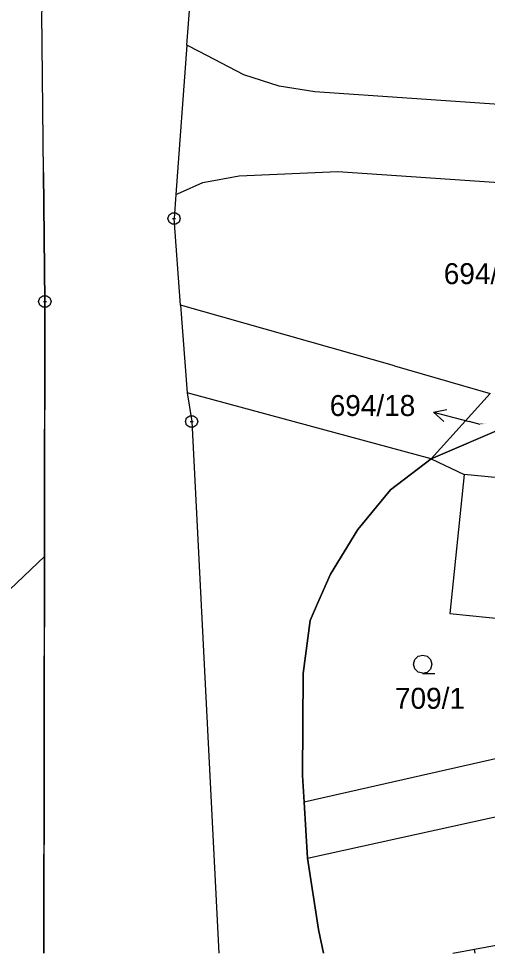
# Model space of a CAD drawing. Extents: x -777309 to -774195, y -1144706 to -1143600.
# Drawn here: x -775132.3 to -775094.2, y -1144700 to -1144624.1 of the extents above; entities that cross this region are included whole.
import ezdxf

# ---------------------------------------------------------------- set-up
doc = ezdxf.new("R2010")
doc.units = 0
for name, color, linetype in [('1', 7, 'Continuous'), ('11', 7, 'Continuous'), ('12', 7, 'Continuous'), ('13', 7, 'Continuous'), ('2', 7, 'Continuous'), ('3', 7, 'Continuous'), ('4', 7, 'Continuous'), ('7', 7, 'Continuous'), ('8', 7, 'Continuous')]:
    doc.layers.add(name, color=color, linetype=linetype)

msp = doc.modelspace()

# ---------------------------------------------------------------- linework, layer by layer
at = {"layer": '1'}
for p, q in [((-775118.64, -1144626.24), (-775117.05, -1144604.72)), ((-775130.3, -1144636.58), (-775130.44, -1144623.61)), ((-775118.64, -1144626.24), (-775119.54, -1144638.38)), ((-775117.63, -1144626.76), (-775118.64, -1144626.24)), ((-775114.02, -1144628.64), (-775117.63, -1144626.76)), ((-775111.15, -1144629.56), (-775114.02, -1144628.64)), ((-775108.25, -1144630.03), (-775111.15, -1144629.56)), ((-775072.11, -1144632.49), (-775108.25, -1144630.03)), ((-775130.3, -1144636.58), (-775130.18, -1144647.07)), ((-775114.39, -1144636.85), (-775106.37, -1144636.49)), ((-775106.37, -1144636.49), (-775077.45, -1144638.5)), ((-775119.17, -1144638.22), (-775117.34, -1144637.41)), ((-775117.34, -1144637.41), (-775114.39, -1144636.85)), ((-775119.54, -1144638.38), (-775119.17, -1144638.22)), ((-775119.54, -1144638.38), (-775119.68, -1144640.33)), ((-775119.15, -1144647.36), (-775119.68, -1144640.33)), ((-775130.18, -1144647.07), (-775130.256, -1144700)), ((-775101.75, -1144652.28), (-775119.15, -1144647.36)), ((-775119.15, -1144647.36), (-775118.62, -1144654.49)), ((-775101.75, -1144652.28), (-775093.98, -1144654.54)), ((-775118.62, -1144654.49), (-775118.25, -1144656.82)), ((-775098.79, -1144659.85), (-775093.98, -1144654.54)), ((-775098.79, -1144659.85), (-775089.48, -1144655.85)), ((-775118.25, -1144656.82), (-775116.037, -1144700)), ((-775102.1, -1144662.36), (-775098.79, -1144659.85)), ((-775098.79, -1144659.85), (-775096.1, -1144661.12)), ((-775096.1, -1144661.12), (-775097.27, -1144672.41)), ((-775104.75, -1144665.58), (-775102.1, -1144662.36)), ((-775106.96, -1144669.22), (-775104.75, -1144665.58)), ((-775108.02, -1144671.58), (-775106.96, -1144669.22)), ((-775108.63, -1144672.96), (-775108.02, -1144671.58)), ((-775097.27, -1144672.41), (-775087.08, -1144673.44)), ((-775109.2, -1144677.28), (-775108.63, -1144672.96)), ((-775060.52, -1144676.74), (-775109.1, -1144687.73)), ((-775109.23, -1144685.55), (-775109.2, -1144677.28)), ((-775109.1, -1144687.73), (-775109.23, -1144685.55)), ((-775108.83, -1144692.26), (-775109.1, -1144687.73)), ((-775107.95, -1144698.06), (-775108.83, -1144692.26)), ((-775107.52, -1144700), (-775107.95, -1144698.06))]:
    msp.add_line(p, q, dxfattribs=at)
at = {"layer": '11'}
for points in [[(-775130.21, -1144667.77), (-775130.18, -1144647.07), (-775130.3, -1144636.58), (-775130.44, -1144623.61), (-775122.75, -1144592.02), (-775117.66, -1144571.46)], [(-775089.48, -1144655.85), (-775098.79, -1144659.85), (-775102.1, -1144662.36), (-775104.75, -1144665.58), (-775106.96, -1144669.22), (-775108.02, -1144671.58), (-775108.63, -1144672.96), (-775109.2, -1144677.28), (-775109.23, -1144685.55), (-775109.1, -1144687.73), (-775108.83, -1144692.26), (-775107.95, -1144698.06), (-775107.52, -1144700)], [(-775165.303, -1144700), (-775153.75, -1144690.06), (-775138.71, -1144675.82), (-775130.21, -1144667.77)], [(-775130.256, -1144700), (-775130.21, -1144667.77)]]:
    msp.add_lwpolyline(points, dxfattribs=at)
at = {"layer": '12'}
for p, q in [((-775096.1, -1144661.12), (-775097.27, -1144672.41)), ((-775085.99, -1144662.09), (-775096.1, -1144661.12)), ((-775097.27, -1144672.41), (-775087.08, -1144673.44))]:
    msp.add_line(p, q, dxfattribs=at)
at = {"layer": '13'}
for p, q in [((-775097.025, -1144700), (-775087.89, -1144698.31)), ((-775095.292, -1144699.679), (-775095.232, -1144700))]:
    msp.add_line(p, q, dxfattribs=at)
at = {"layer": '3'}
msp.add_lwpolyline([(-775099.46, -1144677.26), (-775099.84, -1144677.16), (-775100.11, -1144676.89), (-775100.21, -1144676.52), (-775100.11, -1144676.15), (-775099.84, -1144675.88), (-775099.47, -1144675.78), (-775099.1, -1144675.88), (-775098.83, -1144676.15), (-775098.73, -1144676.53), (-775098.83, -1144676.91), (-775099.1, -1144677.18), (-775099.48, -1144677.28), (-775098.48, -1144677.28)], dxfattribs=at)
at = {"layer": '4'}
for p, q in [((-775098.79, -1144659.85), (-775118.62, -1144654.49)), ((-775085.99, -1144662.09), (-775096.1, -1144661.12)), ((-775108.83, -1144692.26), (-775059.63, -1144681.44))]:
    msp.add_line(p, q, dxfattribs=at)
at = {"layer": '7'}
for p in [(-775098.595, -1144656.063), (-775094.81, -1144657.04)]:
    msp.add_line(p, (-775095.69, -1144656.81), dxfattribs=at)
msp.add_lwpolyline([(-775097.752, -1144656.796), (-775098.595, -1144656.063), (-775097.502, -1144655.827)], dxfattribs=at)
at = {"layer": '8'}
for p, q in [((-775119.8, -1144640.33), (-775119.56, -1144640.33)), ((-775130.3, -1144647.07), (-775130.06, -1144647.07)), ((-775118.37, -1144656.82), (-775118.13, -1144656.82))]:
    msp.add_line(p, q, dxfattribs=at)
for points in [[(-775119.53, -1144639.85), (-775119.28, -1144640.03), (-775119.18, -1144640.32), (-775119.28, -1144640.61), (-775119.53, -1144640.79), (-775119.84, -1144640.79), (-775120.09, -1144640.61), (-775120.19, -1144640.32), (-775120.09, -1144640.03), (-775119.84, -1144639.85)], [(-775130.03, -1144646.59), (-775129.78, -1144646.77), (-775129.68, -1144647.06), (-775129.78, -1144647.35), (-775130.03, -1144647.53), (-775130.34, -1144647.53), (-775130.59, -1144647.35), (-775130.69, -1144647.06), (-775130.59, -1144646.77), (-775130.34, -1144646.59)], [(-775118.1, -1144656.34), (-775117.85, -1144656.52), (-775117.75, -1144656.81), (-775117.85, -1144657.1), (-775118.1, -1144657.28), (-775118.41, -1144657.28), (-775118.66, -1144657.1), (-775118.76, -1144656.81), (-775118.66, -1144656.52), (-775118.41, -1144656.34)]]:
    msp.add_lwpolyline(points, close=True, dxfattribs=at)

# ---------------------------------------------------------------- texts
at = {"layer": '2'}
for s, height, p in [('694/6', 1.7, (-775097.753, -1144645.65)), ('694/18', 0.1, (-775094.789, -1144657.04)), ('709/1', 1.7, (-775101.723, -1144680.14))]:
    msp.add_text(s, height=height, dxfattribs=at).set_placement(p)
at = {"layer": '7'}
msp.add_text('694/18', height=1.7, dxfattribs=at).set_placement((-775107.027, -1144656.36))

doc.saveas('drawing.dxf')
